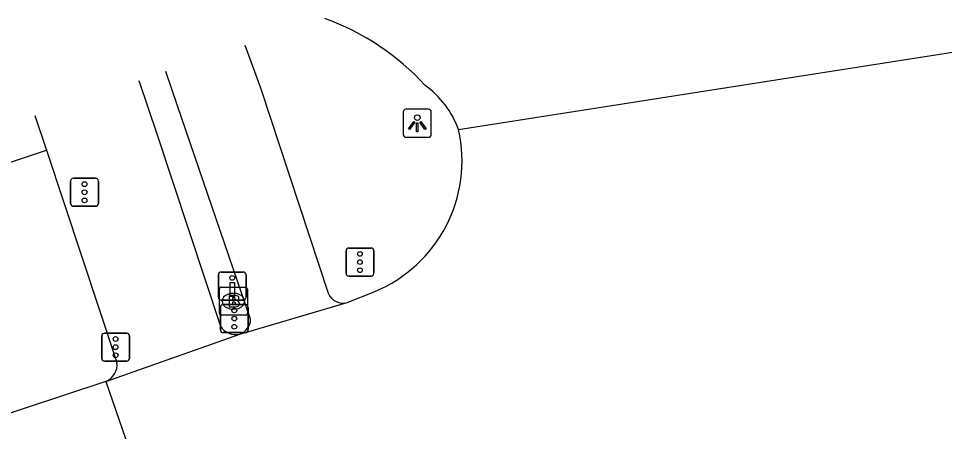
# Model space of a CAD drawing. Extents: x 160732 to 162105, y 387428 to 388479.
# Drawn here: x 161820.22 to 161853.2, y 388379.78 to 388394.5 of the extents above; entities that cross this region are included whole.
import ezdxf

# ---------------------------------------------------------------- set-up
doc = ezdxf.new("R2010")
doc.units = 0
for name, color, linetype in [('IMGEO_Berm_groen', 7, 'Continuous'), ('IMGEO_Brandkraan', 7, 'Continuous'), ('IMGEO_Drukknoppaal', 7, 'Continuous'), ('IMGEO_Fietspad_gesloten', 7, 'Continuous'), ('IMGEO_Lichtpunt', 7, 'Continuous'), ('IMGEO_Rijbaan_regionaal_gesloten', 7, 'Continuous'), ('IMGEO_Verkeersregelinstallatiepaal', 7, 'Continuous'), ('IMGEO_Voetpad_open', 7, 'Continuous')]:
    doc.layers.add(name, color=color, linetype=linetype)

msp = doc.modelspace()

# ---------------------------------------------------------------- linework, layer by layer
at = {"layer": 'IMGEO_Berm_groen'}
msp.add_lwpolyline([(161815.937, 388388.056), (161821.215, 388389.807)], dxfattribs=at)
at = {"layer": 'IMGEO_Brandkraan'}
for p, q in [((161827.444, 388384.922), (161828.296, 388384.922)), ((161827.369, 388383.996), (161827.369, 388384.848)), ((161827.857, 388384.702), (161827.882, 388384.702)), ((161828.37, 388384.848), (161828.37, 388383.996)), ((161828.296, 388383.922), (161827.444, 388383.922)), ((161827.88, 388384.142), (161827.855, 388384.142))]:
    msp.add_line(p, q, dxfattribs=at)
for points in [[(161827.444, 388384.922), (161828.296, 388384.922)], [(161827.369, 388383.996), (161827.369, 388384.848)], [(161827.717, 388384.622), (161827.717, 388384.222), (161827.93, 388384.222)], [(161827.948, 388384.622), (161827.717, 388384.622)], [(161828.37, 388384.848), (161828.37, 388383.996)], [(161827.896, 388384.541), (161827.842, 388384.541), (161827.842, 388384.465)], [(161827.842, 388384.465), (161827.895, 388384.465)], [(161827.904, 388384.389), (161827.842, 388384.389), (161827.842, 388384.308)], [(161827.842, 388384.308), (161827.904, 388384.308)], [(161828.296, 388383.922), (161827.444, 388383.922)]]:
    msp.add_lwpolyline(points, dxfattribs=at)
for centre, radius, start, end in [((161827.446, 388384.846), 0.0765, 91.552, 178.448), ((161827.446, 388384.846), 0.0765, 91.552, 178.448), ((161828.294, 388384.846), 0.0765, 1.552, 88.448), ((161828.294, 388384.846), 0.0765, 1.552, 88.448), ((161827.952, 388384.477), 0.145, 59.4692, 91.5367), ((161827.977, 388384.524), 0.0922, 285.5137, 58.1501), ((161827.897, 388384.503), 0.0379, 267.8285, 90.9355), ((161827.905, 388384.348), 0.0404, 269.8759, 90.5077), ((161827.936, 388384.473), 0.251, 268.6676, 293.5347), ((161827.982, 388384.332), 0.105, 301.3115, 78.989), ((161827.446, 388383.998), 0.0765, 181.552, 268.448), ((161827.446, 388383.998), 0.0765, 181.552, 268.448), ((161828.294, 388383.998), 0.0765, 271.552, 358.448), ((161828.294, 388383.998), 0.0765, 271.552, 358.448)]:
    msp.add_arc(centre, radius, start, end, dxfattribs=at)
for centre, major_axis, ratio, start_param, end_param in [((161827.856, 388384.422), (-0.387, 0.002), 0.722429, 4.712389, 7.853982), ((161827.881, 388384.422), (-0.39, 0.002), 0.717154, 1.570796, 4.712389)]:
    msp.add_ellipse(centre, major_axis=major_axis, ratio=ratio, start_param=start_param, end_param=end_param, dxfattribs=at)
at = {"layer": 'IMGEO_Drukknoppaal'}
for p, q in [((161827.333, 388384.562), (161827.333, 388385.362)), ((161827.333, 388385.362), (161827.333, 388384.562)), ((161827.433, 388385.462), (161828.223, 388385.462)), ((161828.223, 388385.462), (161827.433, 388385.462)), ((161828.323, 388385.362), (161828.323, 388384.562)), ((161828.323, 388384.562), (161828.323, 388385.362)), ((161828.223, 388384.462), (161827.433, 388384.462)), ((161827.433, 388384.462), (161828.223, 388384.462))]:
    msp.add_line(p, q, dxfattribs=at)
msp.add_lwpolyline([(161827.903, 388385.087), (161827.903, 388384.587), (161827.753, 388384.587), (161827.753, 388385.087), (161827.903, 388385.087)], dxfattribs=at)
msp.add_circle((161827.828, 388385.252), 0.085, dxfattribs=at)
for centre, start, end in [((161827.433, 388385.362), 90, 180), ((161827.433, 388385.362), 90, 180), ((161828.223, 388385.362), 0, 90), ((161828.223, 388385.362), 360, 90), ((161827.433, 388384.562), 180, 270), ((161827.433, 388384.562), 180, 270), ((161828.223, 388384.562), 270, 0), ((161828.223, 388384.562), 270, 0)]:
    msp.add_arc(centre, 0.1, start, end, dxfattribs=at)
at = {"layer": 'IMGEO_Fietspad_gesloten'}
for points in [[(161828.28, 388393.546), (161828.833, 388392.025), (161831.247, 388384.703)], [(161828.482, 388383.779), (161825.878, 388391.384), (161825.466, 388392.604)]]:
    msp.add_lwpolyline(points, dxfattribs=at)
for centre, radius, start, end in [((161831.78, 388384.932), 0.58, 203.2521, 284.7013), ((161827.915, 388383.79), 0.567, 288.5086, 358.9084)]:
    msp.add_arc(centre, radius, start, end, dxfattribs=at)
at = {"layer": 'IMGEO_Lichtpunt'}
for p, q in [((161833.92, 388391.166), (161833.92, 388390.359)), ((161833.92, 388391.166), (161833.92, 388390.359)), ((161834.822, 388391.261), (161834.014, 388391.261)), ((161834.822, 388391.261), (161834.014, 388391.261)), ((161834.916, 388390.359), (161834.916, 388391.166)), ((161834.916, 388390.359), (161834.916, 388391.166)), ((161834.014, 388390.265), (161834.822, 388390.265)), ((161834.014, 388390.265), (161834.822, 388390.265))]:
    msp.add_line(p, q, dxfattribs=at)
for points in [[(161834.294, 388390.83), (161834.333, 388390.802), (161834.145, 388390.54), (161834.107, 388390.567), (161834.294, 388390.83)], [(161834.506, 388390.802), (161834.544, 388390.829), (161834.731, 388390.567), (161834.692, 388390.539), (161834.506, 388390.802)], [(161834.396, 388390.782), (161834.443, 388390.782), (161834.443, 388390.46), (161834.396, 388390.46), (161834.396, 388390.782)]]:
    msp.add_lwpolyline(points, dxfattribs=at)
msp.add_circle((161834.419, 388390.964), 0.0994, dxfattribs=at)
for centre, start, end in [((161834.014, 388391.166), 90, 180), ((161834.014, 388391.166), 90, 180), ((161834.822, 388391.166), 0, 90), ((161834.822, 388391.166), 0, 90), ((161834.014, 388390.359), 180, 270), ((161834.014, 388390.359), 180, 270), ((161834.822, 388390.359), 270, 0), ((161834.822, 388390.359), 270, 360)]:
    msp.add_arc(centre, 0.0946, start, end, dxfattribs=at)
at = {"layer": 'IMGEO_Rijbaan_regionaal_gesloten'}
for points in [[(161835.891, 388390.543), (161853.633, 388393.316)], [(161831.927, 388384.371), (161832.878, 388384.755)], [(161828.095, 388383.252), (161831.927, 388384.371)], [(161823.322, 388381.561), (161828.095, 388383.252)], [(161823.322, 388381.561), (161808.737, 388376.74)], [(161823.322, 388381.561), (161824.384, 388378.493), (161825.588, 388375.015), (161826.783, 388371.562)]]:
    msp.add_lwpolyline(points, dxfattribs=at)
for centre, radius, start, end in [((161828.12, 388386.114), 8.903, 42.4105, 70.304), ((161832.639, 388389.315), 3.476, 20.6799, 53.7547), ((161830.958, 388389.433), 5.057, 292.3198, 12.6808)]:
    msp.add_arc(centre, radius, start, end, dxfattribs=at)
at = {"layer": 'IMGEO_Verkeersregelinstallatiepaal'}
for p, q in [((161822.07, 388387.903), (161822.07, 388388.703)), ((161822.07, 388388.703), (161822.07, 388387.903)), ((161822.17, 388388.803), (161822.96, 388388.803)), ((161822.96, 388388.803), (161822.17, 388388.803)), ((161823.06, 388388.703), (161823.06, 388387.903)), ((161823.06, 388387.903), (161823.06, 388388.703)), ((161822.96, 388387.803), (161822.17, 388387.803)), ((161822.17, 388387.803), (161822.96, 388387.803)), ((161831.882, 388385.416), (161831.882, 388386.216)), ((161831.882, 388386.216), (161831.882, 388385.416)), ((161831.982, 388386.316), (161832.772, 388386.316)), ((161832.772, 388386.316), (161831.982, 388386.316)), ((161832.872, 388386.216), (161832.872, 388385.416)), ((161832.872, 388385.416), (161832.872, 388386.216)), ((161832.772, 388385.316), (161831.982, 388385.316)), ((161831.982, 388385.316), (161832.772, 388385.316)), ((161827.506, 388384.301), (161828.296, 388384.301)), ((161828.296, 388384.301), (161827.506, 388384.301)), ((161827.406, 388383.401), (161827.406, 388384.201)), ((161827.406, 388384.201), (161827.406, 388383.401)), ((161828.396, 388384.201), (161828.396, 388383.401)), ((161828.396, 388383.401), (161828.396, 388384.201)), ((161823.278, 388383.283), (161824.068, 388383.283)), ((161824.068, 388383.283), (161823.278, 388383.283)), ((161828.296, 388383.301), (161827.506, 388383.301)), ((161827.506, 388383.301), (161828.296, 388383.301)), ((161823.178, 388382.383), (161823.178, 388383.183)), ((161823.178, 388383.183), (161823.178, 388382.383)), ((161824.168, 388383.183), (161824.168, 388382.383)), ((161824.168, 388382.383), (161824.168, 388383.183)), ((161824.068, 388382.283), (161823.278, 388382.283)), ((161823.278, 388382.283), (161824.068, 388382.283))]:
    msp.add_line(p, q, dxfattribs=at)
for centre in [(161822.565, 388388.593), (161822.565, 388388.303), (161822.565, 388388.013), (161832.377, 388386.106), (161832.377, 388385.816), (161832.377, 388385.526), (161827.901, 388384.091), (161827.901, 388383.801), (161827.901, 388383.511), (161823.673, 388383.073), (161823.673, 388382.783), (161823.673, 388382.493)]:
    msp.add_circle(centre, 0.085, dxfattribs=at)
for centre, start, end in [((161822.17, 388388.703), 90, 180), ((161822.17, 388388.703), 90, 180), ((161822.96, 388388.703), 0, 90), ((161822.96, 388388.703), 360, 90), ((161822.17, 388387.903), 180, 270), ((161822.17, 388387.903), 180, 270), ((161822.96, 388387.903), 270, 0), ((161822.96, 388387.903), 270, 0), ((161831.982, 388386.216), 90, 180), ((161831.982, 388386.216), 90, 180), ((161832.772, 388386.216), 0, 90), ((161832.772, 388386.216), 360, 90), ((161831.982, 388385.416), 180, 270), ((161831.982, 388385.416), 180, 270), ((161832.772, 388385.416), 270, 0), ((161832.772, 388385.416), 270, 0), ((161827.506, 388384.201), 90, 180), ((161827.506, 388384.201), 90, 180), ((161828.296, 388384.201), 0, 90), ((161828.296, 388384.201), 360, 90), ((161823.278, 388383.183), 90, 180), ((161823.278, 388383.183), 90, 180), ((161824.068, 388383.183), 0, 90), ((161824.068, 388383.183), 360, 90), ((161827.506, 388383.401), 180, 270), ((161827.506, 388383.401), 180, 270), ((161828.296, 388383.401), 270, 0), ((161828.296, 388383.401), 270, 0), ((161823.278, 388382.383), 180, 270), ((161823.278, 388382.383), 180, 270), ((161824.068, 388382.383), 270, 0), ((161824.068, 388382.383), 270, 0)]:
    msp.add_arc(centre, 0.1, start, end, dxfattribs=at)
at = {"layer": 'IMGEO_Voetpad_open'}
for points in [[(161824.505, 388392.282), (161825.16, 388390.349), (161827.411, 388383.53)], [(161820.801, 388391.043), (161821.215, 388389.807)], [(161821.215, 388389.807), (161823.721, 388382.24)]]:
    msp.add_lwpolyline(points, dxfattribs=at)
for centre, radius, start, end in [((161827.939, 388383.848), 0.616, 211.0467, 284.7164), ((161823.094, 388382.152), 0.633, 291.0955, 8.025)]:
    msp.add_arc(centre, radius, start, end, dxfattribs=at)

doc.saveas('drawing.dxf')
